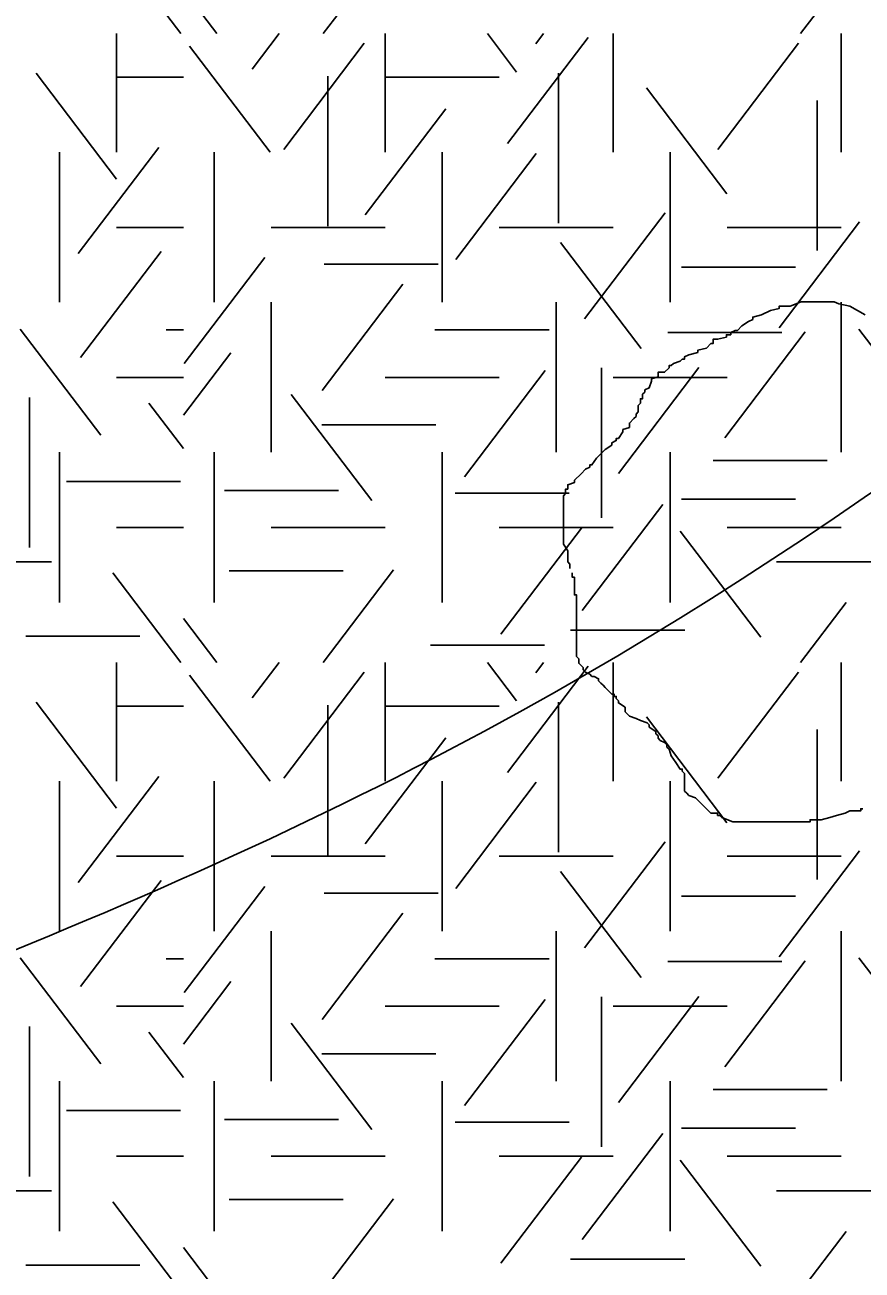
# Model space of a CAD drawing. Extents: x 419101 to 420177, y 4451541 to 4452254.
# Drawn here: x 419911.55 to 419921.41, y 4451551.73 to 4451566.39 of the extents above; entities that cross this region are included whole.
import ezdxf

# ---------------------------------------------------------------- set-up
doc = ezdxf.new("R2010")
doc.units = 0
for name, color, linetype in [('3_HALİHAZIR', 7, 'Continuous'), ('Level 3', 7, 'Continuous'), ('Level 41', 7, 'Continuous')]:
    doc.layers.add(name, color=color, linetype=linetype)

msp = doc.modelspace()

# ---------------------------------------------------------------- linework, layer by layer
at = {"layer": '3_HALİHAZIR'}
for points in [[(419823.158, 4451549.789), (419823.164, 4451549.79), (419829.854, 4451552.83), (419838.324, 4451557.73), (419864.054, 4451568.471), (419874.464, 4451571.841), (419888.954, 4451576.141), (419895.924, 4451578.691), (419906.074, 4451583.863), (419936.516, 4451595.874), (419942.649, 4451595.582)], [(419868.593, 4451543.65), (419885.874, 4451549.01), (419897.697, 4451550.796), (419903.814, 4451552.689), (419917.785, 4451558.531), (419940.385, 4451574.598), (419942.375, 4451575.629)]]:
    msp.add_spline(points, degree=3, dxfattribs=at)
at = {"layer": 'Level 3'}
for points in [[(419920.224, 4451562.978), (419920.328, 4451563.03), (419920.431, 4451563.056), (419920.431, 4451563.082), (419920.457, 4451563.082), (419920.483, 4451563.082), (419920.561, 4451563.082), (419920.691, 4451563.134), (419920.795, 4451563.134), (419920.872, 4451563.134), (419920.924, 4451563.134), (419921.002, 4451563.134), (419921.054, 4451563.134), (419921.08, 4451563.134), (419921.132, 4451563.108), (419921.262, 4451563.082), (419921.443, 4451562.978)], [(419917.967, 4451559.992), (419917.967, 4451560.018), (419917.967, 4451560.043), (419917.941, 4451560.069), (419917.941, 4451560.095), (419917.941, 4451560.121), (419917.941, 4451560.147), (419917.941, 4451560.173), (419917.941, 4451560.199), (419917.889, 4451560.277), (419917.889, 4451560.355), (419917.889, 4451560.381), (419917.889, 4451560.459), (419917.889, 4451560.537), (419917.889, 4451560.563), (419917.889, 4451560.589), (419917.889, 4451560.615), (419917.889, 4451560.641), (419917.889, 4451560.667), (419917.889, 4451560.693), (419917.889, 4451560.719), (419917.889, 4451560.745), (419917.889, 4451560.771), (419917.889, 4451560.849), (419917.915, 4451560.874), (419917.915, 4451560.9), (419917.915, 4451560.926), (419917.941, 4451560.926), (419917.941, 4451560.952), (419917.941, 4451560.978), (419918.019, 4451561.004), (419918.019, 4451561.03), (419918.097, 4451561.108), (419918.149, 4451561.16), (419918.2, 4451561.186), (419918.2, 4451561.212), (419918.226, 4451561.212), (419918.278, 4451561.29), (419918.33, 4451561.342), (419918.382, 4451561.394), (419918.46, 4451561.446), (419918.46, 4451561.472), (419918.512, 4451561.498), (419918.512, 4451561.524), (419918.538, 4451561.524), (419918.59, 4451561.602), (419918.59, 4451561.628), (419918.667, 4451561.654), (419918.667, 4451561.679), (419918.667, 4451561.705), (419918.719, 4451561.757), (419918.745, 4451561.783), (419918.745, 4451561.809), (419918.771, 4451561.835), (419918.771, 4451561.861), (419918.771, 4451561.887), (419918.771, 4451561.913), (419918.797, 4451561.939), (419918.797, 4451561.965), (419918.797, 4451561.991), (419918.823, 4451561.991), (419918.823, 4451562.017), (419918.823, 4451562.043), (419918.849, 4451562.069), (419918.849, 4451562.095), (419918.901, 4451562.121), (419918.927, 4451562.199), (419918.927, 4451562.225), (419919.005, 4451562.251), (419919.005, 4451562.277), (419919.005, 4451562.303), (419919.082, 4451562.303), (419919.134, 4451562.355), (419919.134, 4451562.381), (419919.16, 4451562.381), (419919.186, 4451562.407), (419919.264, 4451562.433), (419919.29, 4451562.459), (419919.316, 4451562.459), (419919.316, 4451562.485), (419919.368, 4451562.51), (419919.472, 4451562.536), (419919.472, 4451562.562), (419919.575, 4451562.588), (419919.627, 4451562.64), (419919.653, 4451562.64), (419919.653, 4451562.666), (419919.653, 4451562.692), (419919.705, 4451562.692), (419919.809, 4451562.718), (419919.809, 4451562.744), (419919.835, 4451562.744), (419919.861, 4451562.744), (419919.861, 4451562.77), (419919.913, 4451562.796), (419919.939, 4451562.796), (419919.99, 4451562.848), (419920.068, 4451562.9), (419920.12, 4451562.926), (419920.12, 4451562.952), (419920.224, 4451562.978)], [(419919.913, 4451557.005), (419919.887, 4451557.005), (419919.757, 4451557.057), (419919.731, 4451557.083), (419919.705, 4451557.083), (419919.705, 4451557.109), (419919.627, 4451557.109), (419919.575, 4451557.161), (419919.498, 4451557.239), (419919.446, 4451557.291), (419919.368, 4451557.317), (419919.342, 4451557.343), (419919.316, 4451557.369), (419919.316, 4451557.395), (419919.316, 4451557.473), (419919.316, 4451557.551), (419919.316, 4451557.576), (419919.29, 4451557.602), (419919.29, 4451557.628), (419919.264, 4451557.628), (419919.212, 4451557.706), (419919.16, 4451557.784), (419919.134, 4451557.862), (419919.108, 4451557.888), (419919.108, 4451557.914), (419919.082, 4451557.94), (419919.031, 4451557.966), (419919.005, 4451557.992), (419919.005, 4451558.018), (419918.979, 4451558.044), (419918.979, 4451558.07), (419918.901, 4451558.122), (419918.901, 4451558.148), (419918.875, 4451558.174), (419918.797, 4451558.2), (419918.745, 4451558.226), (419918.667, 4451558.252), (419918.641, 4451558.278), (419918.616, 4451558.304), (419918.616, 4451558.33), (419918.616, 4451558.356), (419918.538, 4451558.407), (419918.538, 4451558.433), (419918.512, 4451558.459), (419918.512, 4451558.485), (419918.486, 4451558.485), (419918.486, 4451558.511), (419918.46, 4451558.511), (419918.434, 4451558.537), (419918.408, 4451558.563), (419918.382, 4451558.589), (419918.356, 4451558.615), (419918.33, 4451558.641), (419918.304, 4451558.667), (419918.304, 4451558.693), (419918.252, 4451558.719), (419918.226, 4451558.719), (419918.2, 4451558.745), (419918.149, 4451558.771), (419918.123, 4451558.797), (419918.123, 4451558.823), (419918.097, 4451558.849), (419918.071, 4451558.875), (419918.071, 4451558.901), (419918.071, 4451558.927), (419918.045, 4451558.953), (419918.045, 4451558.979), (419918.045, 4451559.005), (419918.045, 4451559.083), (419918.045, 4451559.135), (419918.045, 4451559.161), (419918.045, 4451559.187), (419918.045, 4451559.212), (419918.045, 4451559.238), (419918.045, 4451559.264), (419918.045, 4451559.29), (419918.045, 4451559.316), (419918.045, 4451559.342), (419918.045, 4451559.368), (419918.045, 4451559.394), (419918.045, 4451559.42), (419918.045, 4451559.446), (419918.045, 4451559.472), (419918.045, 4451559.498), (419918.045, 4451559.524), (419918.045, 4451559.55), (419918.045, 4451559.628), (419918.045, 4451559.654), (419918.045, 4451559.68), (419918.019, 4451559.68), (419918.019, 4451559.706), (419918.019, 4451559.732), (419918.019, 4451559.758), (419918.019, 4451559.784), (419918.019, 4451559.81), (419918.019, 4451559.836), (419918.019, 4451559.862), (419918.019, 4451559.888), (419917.993, 4451559.888), (419917.993, 4451559.914), (419917.993, 4451559.94)], [(419921.417, 4451557.161), (419921.391, 4451557.161), (419921.391, 4451557.135), (419921.365, 4451557.135), (419921.339, 4451557.135), (419921.262, 4451557.135), (419921.21, 4451557.109), (419921.106, 4451557.083), (419921.028, 4451557.057), (419920.924, 4451557.031), (419920.872, 4451557.031), (419920.846, 4451557.031), (419920.821, 4451557.031), (419920.795, 4451557.031), (419920.795, 4451557.005), (419920.769, 4451557.005), (419920.743, 4451557.005), (419920.717, 4451557.005), (419920.691, 4451557.005), (419920.665, 4451557.005), (419920.639, 4451557.005), (419920.613, 4451557.005), (419920.587, 4451557.005), (419920.561, 4451557.005), (419920.483, 4451557.005), (419920.431, 4451557.005), (419920.354, 4451557.005), (419920.302, 4451557.005), (419920.276, 4451557.005), (419920.25, 4451557.005), (419920.198, 4451557.005), (419920.12, 4451557.005), (419920.094, 4451557.005), (419920.042, 4451557.005), (419920.016, 4451557.005), (419919.964, 4451557.005), (419919.939, 4451557.005), (419919.913, 4451557.005)]]:
    msp.add_lwpolyline(points, dxfattribs=at)
at = {"layer": 'Level 41'}
for p, q in [((419913.385, 4451566.292), (419912.583, 4451567.348)), ((419915.061, 4451566.292), (419915.89, 4451567.383)), ((419920.681, 4451566.292), (419921.218, 4451566.998)), ((419913.808, 4451566.292), (419913.414, 4451566.81)), ((419912.626, 4451566.292), (419912.626, 4451564.894)), ((419912.626, 4451566.292), (419912.626, 4451564.894)), ((419914.224, 4451565.875), (419914.541, 4451566.292)), ((419915.79, 4451566.292), (419915.79, 4451564.894)), ((419917.339, 4451565.84), (419916.995, 4451566.292)), ((419917.232, 4451564.998), (419918.182, 4451566.248)), ((419917.565, 4451566.172), (419917.656, 4451566.292)), ((419918.476, 4451566.292), (419918.476, 4451564.894)), ((419921.162, 4451566.292), (419921.162, 4451564.894)), ((419914.435, 4451564.894), (419913.486, 4451566.144)), ((419914.595, 4451564.929), (419915.544, 4451566.179)), ((419919.709, 4451564.929), (419920.658, 4451566.179)), ((419912.627, 4451564.578), (419911.678, 4451565.827)), ((419915.115, 4451565.79), (419915.115, 4451564.023)), ((419917.832, 4451565.825), (419917.832, 4451564.058)), ((419912.626, 4451565.778), (419913.414, 4451565.778)), ((419915.79, 4451565.778), (419917.133, 4451565.778)), ((419919.816, 4451564.403), (419918.867, 4451565.652)), ((419920.88, 4451565.504), (419920.88, 4451563.737)), ((419915.555, 4451564.157), (419916.504, 4451565.407)), ((419912.175, 4451563.701), (419913.124, 4451564.951)), ((419911.955, 4451564.894), (419911.955, 4451563.127)), ((419911.955, 4451564.894), (419911.955, 4451563.127)), ((419913.776, 4451563.127), (419913.776, 4451564.894)), ((419916.462, 4451564.894), (419916.462, 4451563.127)), ((419916.621, 4451563.632), (419917.57, 4451564.882)), ((419919.148, 4451564.894), (419919.148, 4451563.127)), ((419918.138, 4451562.931), (419919.089, 4451564.18)), ((419920.429, 4451562.826), (419921.378, 4451564.076)), ((419912.626, 4451564.01), (419913.414, 4451564.01)), ((419914.447, 4451564.01), (419915.79, 4451564.01)), ((419917.133, 4451564.01), (419918.476, 4451564.01)), ((419919.819, 4451564.01), (419921.162, 4451564.01)), ((419918.804, 4451562.581), (419917.854, 4451563.83)), ((419912.201, 4451562.475), (419913.151, 4451563.724)), ((419913.424, 4451562.406), (419914.373, 4451563.655)), ((419915.071, 4451563.576), (419916.414, 4451563.576)), ((419919.279, 4451563.54), (419920.622, 4451563.54)), ((419915.049, 4451562.089), (419915.998, 4451563.339)), ((419914.447, 4451563.127), (419914.447, 4451561.36)), ((419917.805, 4451563.127), (419917.805, 4451561.36)), ((419921.162, 4451563.127), (419921.162, 4451561.36)), ((419912.44, 4451561.563), (419911.491, 4451562.812)), ((419913.21, 4451562.803), (419913.414, 4451562.803)), ((419916.377, 4451562.803), (419917.72, 4451562.803)), ((419919.119, 4451562.77), (419920.462, 4451562.77)), ((419919.789, 4451561.529), (419920.739, 4451562.779)), ((419922.319, 4451561.563), (419921.37, 4451562.812)), ((419913.414, 4451561.797), (419913.973, 4451562.533)), ((419916.726, 4451561.073), (419917.676, 4451562.323)), ((419918.337, 4451562.355), (419918.337, 4451560.587)), ((419918.537, 4451561.109), (419919.486, 4451562.358)), ((419912.626, 4451562.243), (419913.414, 4451562.243)), ((419915.79, 4451562.243), (419917.133, 4451562.243)), ((419918.476, 4451562.243), (419919.819, 4451562.243)), ((419911.601, 4451562.005), (419911.601, 4451560.237)), ((419915.634, 4451560.792), (419914.685, 4451562.042)), ((419913.414, 4451561.403), (419913.008, 4451561.937)), ((419915.044, 4451561.683), (419916.387, 4451561.683)), ((419911.955, 4451559.592), (419911.955, 4451561.36)), ((419913.776, 4451559.592), (419913.776, 4451561.36)), ((419916.462, 4451559.592), (419916.462, 4451561.36)), ((419919.148, 4451559.592), (419919.148, 4451561.36)), ((419919.653, 4451561.262), (419920.996, 4451561.262)), ((419912.037, 4451561.017), (419913.38, 4451561.017)), ((419913.899, 4451560.911), (419915.242, 4451560.911)), ((419916.616, 4451560.877), (419917.959, 4451560.877)), ((419919.279, 4451560.806), (419920.622, 4451560.806)), ((419918.112, 4451559.495), (419919.061, 4451560.745)), ((419912.626, 4451560.476), (419913.414, 4451560.476)), ((419914.447, 4451560.476), (419915.79, 4451560.476)), ((419917.133, 4451560.476), (419918.476, 4451560.476)), ((419917.152, 4451559.216), (419918.101, 4451560.465)), ((419920.215, 4451559.181), (419919.265, 4451560.43)), ((419919.819, 4451560.476), (419921.162, 4451560.476)), ((419910.519, 4451560.069), (419911.862, 4451560.069)), ((419920.398, 4451560.069), (419921.741, 4451560.069)), ((419913.385, 4451558.883), (419912.583, 4451559.939)), ((419913.953, 4451559.965), (419915.295, 4451559.965)), ((419915.061, 4451558.883), (419915.89, 4451559.974)), ((419920.681, 4451558.883), (419921.218, 4451559.589)), ((419913.808, 4451558.883), (419913.414, 4451559.401)), ((419911.558, 4451559.195), (419912.901, 4451559.195)), ((419917.975, 4451559.264), (419919.318, 4451559.264)), ((419916.323, 4451559.089), (419917.666, 4451559.089)), ((419912.626, 4451558.883), (419912.626, 4451557.485)), ((419912.626, 4451558.883), (419912.626, 4451557.485)), ((419914.224, 4451558.466), (419914.541, 4451558.883)), ((419914.595, 4451557.52), (419915.544, 4451558.77)), ((419915.79, 4451558.883), (419915.79, 4451557.485)), ((419917.339, 4451558.431), (419916.995, 4451558.883)), ((419917.232, 4451557.589), (419918.182, 4451558.839)), ((419917.565, 4451558.763), (419917.656, 4451558.883)), ((419918.476, 4451558.883), (419918.476, 4451557.485)), ((419919.709, 4451557.52), (419920.658, 4451558.77)), ((419921.162, 4451558.883), (419921.162, 4451557.485)), ((419914.435, 4451557.485), (419913.486, 4451558.735)), ((419912.627, 4451557.169), (419911.678, 4451558.418)), ((419912.626, 4451558.369), (419913.414, 4451558.369)), ((419915.115, 4451558.381), (419915.115, 4451556.614)), ((419915.79, 4451558.369), (419917.133, 4451558.369)), ((419917.832, 4451558.416), (419917.832, 4451556.649)), ((419919.816, 4451556.994), (419918.867, 4451558.243)), ((419920.88, 4451558.095), (419920.88, 4451556.328)), ((419915.555, 4451556.748), (419916.504, 4451557.998)), ((419911.955, 4451557.485), (419911.955, 4451555.718)), ((419911.955, 4451557.485), (419911.955, 4451555.718)), ((419912.175, 4451556.292), (419913.124, 4451557.542)), ((419913.776, 4451555.718), (419913.776, 4451557.485)), ((419916.462, 4451557.485), (419916.462, 4451555.718)), ((419916.621, 4451556.223), (419917.57, 4451557.473)), ((419919.148, 4451557.485), (419919.148, 4451555.718)), ((419918.138, 4451555.522), (419919.089, 4451556.771)), ((419912.626, 4451556.601), (419913.414, 4451556.601)), ((419914.447, 4451556.601), (419915.79, 4451556.601)), ((419917.133, 4451556.601), (419918.476, 4451556.601)), ((419919.819, 4451556.601), (419921.162, 4451556.601)), ((419920.429, 4451555.417), (419921.378, 4451556.667)), ((419918.804, 4451555.172), (419917.854, 4451556.421)), ((419912.201, 4451555.066), (419913.151, 4451556.315)), ((419913.424, 4451554.997), (419914.373, 4451556.246)), ((419915.071, 4451556.167), (419916.414, 4451556.167)), ((419919.279, 4451556.131), (419920.622, 4451556.131)), ((419915.049, 4451554.68), (419915.998, 4451555.93)), ((419914.447, 4451555.718), (419914.447, 4451553.951)), ((419917.805, 4451555.718), (419917.805, 4451553.951)), ((419921.162, 4451555.718), (419921.162, 4451553.951)), ((419912.44, 4451554.154), (419911.491, 4451555.403)), ((419913.21, 4451555.394), (419913.414, 4451555.394)), ((419916.377, 4451555.394), (419917.72, 4451555.394)), ((419919.789, 4451554.12), (419920.739, 4451555.37)), ((419922.319, 4451554.154), (419921.37, 4451555.403)), ((419919.119, 4451555.361), (419920.462, 4451555.361)), ((419913.414, 4451554.388), (419913.973, 4451555.124)), ((419918.337, 4451554.946), (419918.337, 4451553.178)), ((419918.537, 4451553.7), (419919.486, 4451554.949)), ((419912.626, 4451554.834), (419913.414, 4451554.834)), ((419915.79, 4451554.834), (419917.133, 4451554.834)), ((419916.726, 4451553.664), (419917.676, 4451554.914)), ((419918.476, 4451554.834), (419919.819, 4451554.834)), ((419911.601, 4451554.596), (419911.601, 4451552.828)), ((419913.414, 4451553.994), (419913.008, 4451554.528)), ((419915.634, 4451553.383), (419914.685, 4451554.633)), ((419915.044, 4451554.274), (419916.387, 4451554.274)), ((419911.955, 4451552.183), (419911.955, 4451553.951)), ((419913.776, 4451552.183), (419913.776, 4451553.951)), ((419916.462, 4451552.183), (419916.462, 4451553.951)), ((419919.148, 4451552.183), (419919.148, 4451553.951)), ((419919.653, 4451553.853), (419920.996, 4451553.853)), ((419912.037, 4451553.608), (419913.38, 4451553.608)), ((419913.899, 4451553.502), (419915.242, 4451553.502)), ((419916.616, 4451553.468), (419917.959, 4451553.468)), ((419918.112, 4451552.086), (419919.061, 4451553.336)), ((419919.279, 4451553.397), (419920.622, 4451553.397)), ((419912.626, 4451553.067), (419913.414, 4451553.067)), ((419914.447, 4451553.067), (419915.79, 4451553.067)), ((419917.133, 4451553.067), (419918.476, 4451553.067)), ((419917.152, 4451551.807), (419918.101, 4451553.056)), ((419919.819, 4451553.067), (419921.162, 4451553.067)), ((419920.215, 4451551.772), (419919.265, 4451553.021)), ((419910.519, 4451552.66), (419911.862, 4451552.66)), ((419920.398, 4451552.66), (419921.741, 4451552.66)), ((419913.385, 4451551.474), (419912.583, 4451552.53)), ((419913.953, 4451552.556), (419915.295, 4451552.556)), ((419915.061, 4451551.474), (419915.89, 4451552.565)), ((419920.681, 4451551.474), (419921.218, 4451552.18)), ((419913.808, 4451551.474), (419913.414, 4451551.992)), ((419917.975, 4451551.855), (419919.318, 4451551.855)), ((419911.558, 4451551.786), (419912.901, 4451551.786))]:
    msp.add_line(p, q, dxfattribs=at)

doc.saveas('drawing.dxf')
